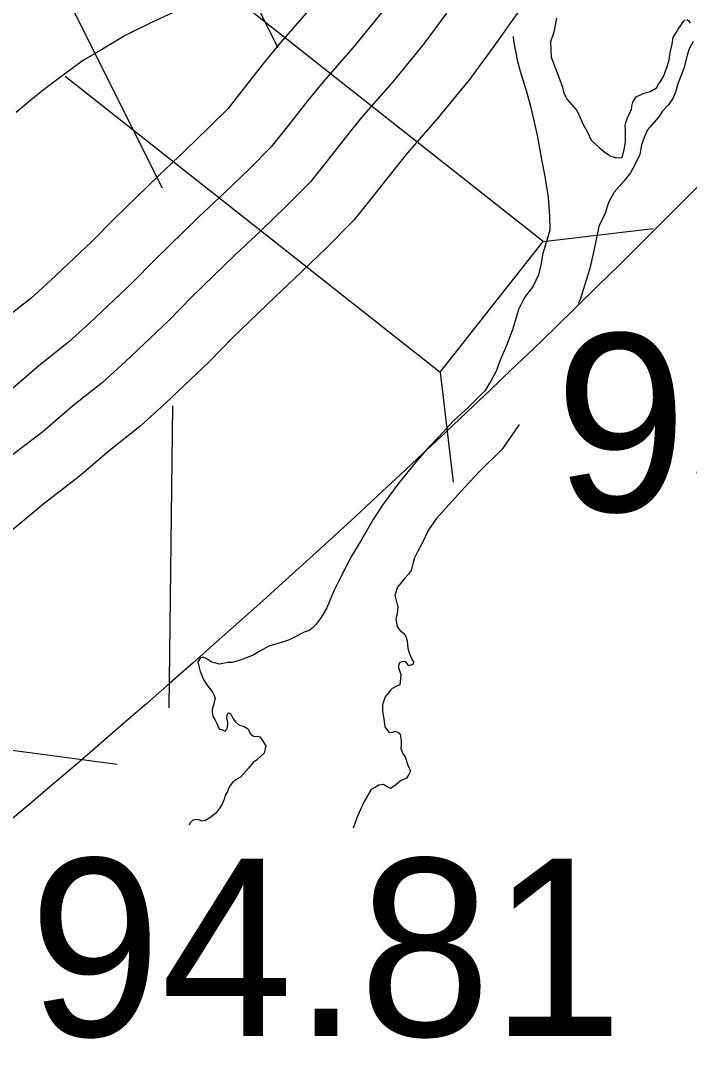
# Model space of a CAD drawing. Extents: x 22866 to 28196, y 1324810 to 1328105.
# Drawn here: x 24255.4 to 24308.3, y 1326971.1 to 1327052.7 of the extents above; entities that cross this region are included whole.
import ezdxf

# ---------------------------------------------------------------- set-up
doc = ezdxf.new("R2010")
doc.units = 0
for name, color, linetype in [('Default', 7, 'Continuous'), ('Level 10', 7, 'Continuous'), ('Level 19', 7, 'Continuous'), ('Level 20', 7, 'Continuous'), ('Level 5', 7, 'Continuous'), ('Level 58', 7, 'Continuous'), ('Level 9', 7, 'Continuous')]:
    doc.layers.add(name, color=color, linetype=linetype)

msp = doc.modelspace()

# ---------------------------------------------------------------- linework, layer by layer
at = {"layer": 'Default'}
msp.add_ellipse((24246.972, 1327041.003), major_axis=(-142.087, -128.468), ratio=0.229165, dxfattribs=at)
at = {"layer": 'Level 10'}
msp.add_lwpolyline([(24268.165, 1327053.631), (24265.713, 1327052.498), (24263.733, 1327051.522), (24261.753, 1327050.353), (24260.403, 1327049.542), (24258.588, 1327048.229), (24257.071, 1327047.065), (24256.095, 1327046.276), (24255.061, 1327045.423)], dxfattribs=at)
msp.add_lwpolyline([(24268.165, 1327053.631), (24265.713, 1327052.498), (24263.733, 1327051.522), (24261.753, 1327050.353), (24260.403, 1327049.542), (24258.588, 1327048.229), (24257.071, 1327047.065), (24256.095, 1327046.276), (24255.061, 1327045.423)], dxfattribs=at)
at = {"layer": 'Level 19'}
for points in [[(24278.21, 1327053.483), (24275.848, 1327050.792), (24274.568, 1327049.204), (24272.923, 1327047.117), (24271.831, 1327045.734), (24270.316, 1327044.218), (24268.432, 1327042.392), (24266.372, 1327040.457), (24262.812, 1327037.006), (24261.043, 1327035.202), (24257.789, 1327032.117), (24256.241, 1327030.717), (24253.941, 1327028.892), (24251.664, 1327026.927), (24248.995, 1327024.888), (24245.01, 1327021.583), (24241.92, 1327019.362), (24239.146, 1327017.218), (24235.713, 1327014.578), (24233.886, 1327012.985), (24195.098, 1326983.273)], [(24278.21, 1327053.483), (24275.848, 1327050.792), (24274.568, 1327049.204), (24272.923, 1327047.117), (24271.831, 1327045.734), (24270.316, 1327044.218), (24268.432, 1327042.392), (24266.372, 1327040.457), (24262.812, 1327037.006), (24261.043, 1327035.202), (24257.789, 1327032.117), (24256.241, 1327030.717), (24253.941, 1327028.892), (24251.664, 1327026.927), (24248.995, 1327024.888), (24245.01, 1327021.583), (24241.92, 1327019.362), (24239.146, 1327017.218), (24235.713, 1327014.578), (24233.886, 1327012.985), (24195.098, 1326983.273)], [(24295.12, 1327053.794), (24292.819, 1327050.57), (24290.936, 1327048.032), (24288.356, 1327044.881), (24286.028, 1327042.229), (24284.967, 1327040.913), (24283.364, 1327038.879), (24281.79, 1327036.885), (24279.649, 1327034.742), (24277.613, 1327032.769), (24275.554, 1327030.836), (24272.189, 1327027.573), (24270.368, 1327025.717), (24266.825, 1327022.357), (24264.842, 1327020.565), (24262.423, 1327018.645), (24260.053, 1327016.599), (24257.28, 1327014.481), (24253.145, 1327011.051), (24249.87, 1327008.698), (24247.268, 1327006.686), (24244.145, 1327004.284), (24242.307, 1327002.683), (24203.337, 1326972.831)], [(24295.12, 1327053.794), (24292.819, 1327050.57), (24290.936, 1327048.032), (24288.356, 1327044.881), (24286.028, 1327042.229), (24284.967, 1327040.913), (24283.364, 1327038.879), (24281.79, 1327036.885), (24279.649, 1327034.742), (24277.613, 1327032.769), (24275.554, 1327030.836), (24272.189, 1327027.573), (24270.368, 1327025.717), (24266.825, 1327022.357), (24264.842, 1327020.565), (24262.423, 1327018.645), (24260.053, 1327016.599), (24257.28, 1327014.481), (24253.145, 1327011.051), (24249.87, 1327008.698), (24247.268, 1327006.686), (24244.145, 1327004.284), (24242.307, 1327002.683), (24203.337, 1326972.831)], [(24284.051, 1327053.4), (24281.698, 1327050.526), (24279.348, 1327047.848), (24278.143, 1327046.354), (24276.512, 1327044.285), (24275.255, 1327042.693), (24273.524, 1327040.96), (24271.588, 1327039.084), (24269.529, 1327037.15), (24266.036, 1327033.763), (24264.249, 1327031.942), (24260.895, 1327028.762), (24259.197, 1327027.227), (24256.857, 1327025.369), (24254.548, 1327023.377), (24251.843, 1327021.31), (24247.806, 1327017.962), (24244.652, 1327015.697), (24241.938, 1327013.598), (24238.612, 1327011.039), (24236.781, 1327009.443), (24197.954, 1326979.702)], [(24284.051, 1327053.4), (24281.698, 1327050.526), (24279.348, 1327047.848), (24278.143, 1327046.354), (24276.512, 1327044.285), (24275.255, 1327042.693), (24273.524, 1327040.96), (24271.588, 1327039.084), (24269.529, 1327037.15), (24266.036, 1327033.763), (24264.249, 1327031.942), (24260.895, 1327028.762), (24259.197, 1327027.227), (24256.857, 1327025.369), (24254.548, 1327023.377), (24251.843, 1327021.31), (24247.806, 1327017.962), (24244.652, 1327015.697), (24241.938, 1327013.598), (24238.612, 1327011.039), (24236.781, 1327009.443), (24197.954, 1326979.702)], [(24289.123, 1327053.261), (24287.329, 1327050.843), (24284.869, 1327047.838), (24282.529, 1327045.173), (24281.393, 1327043.763), (24279.774, 1327041.711), (24278.367, 1327039.927), (24276.441, 1327037.999), (24274.457, 1327036.077), (24272.398, 1327034.143), (24268.966, 1327030.816), (24267.163, 1327028.978), (24263.719, 1327025.712), (24261.885, 1327024.055), (24259.508, 1327022.167), (24257.169, 1327020.149), (24254.432, 1327018.058), (24250.348, 1327014.671), (24247.137, 1327012.364), (24244.476, 1327010.307), (24241.246, 1327007.823), (24239.412, 1327006.224), (24200.481, 1326976.402)], [(24289.123, 1327053.261), (24287.329, 1327050.843), (24284.869, 1327047.838), (24282.529, 1327045.173), (24281.393, 1327043.763), (24279.774, 1327041.711), (24278.367, 1327039.927), (24276.441, 1327037.999), (24274.457, 1327036.077), (24272.398, 1327034.143), (24268.966, 1327030.816), (24267.163, 1327028.978), (24263.719, 1327025.712), (24261.885, 1327024.055), (24259.508, 1327022.167), (24257.169, 1327020.149), (24254.432, 1327018.058), (24250.348, 1327014.671), (24247.137, 1327012.364), (24244.476, 1327010.307), (24241.246, 1327007.823), (24239.412, 1327006.224), (24200.481, 1326976.402)]]:
    msp.add_lwpolyline(points, dxfattribs=at)
at = {"layer": 'Level 20'}
for p, q in [((24275.787, 1327050.539), (24260.684, 1327080.66)), ((24275.787, 1327050.539), (24260.684, 1327080.66)), ((24248.914, 1327074.759), (24266.618, 1327039.45)), ((24248.914, 1327074.759), (24266.618, 1327039.45)), ((24296.767, 1327035.211), (24271.383, 1327055.243)), ((24296.767, 1327035.211), (24271.383, 1327055.243)), ((24258.94, 1327048.29), (24288.61, 1327024.875)), ((24258.94, 1327048.29), (24288.61, 1327024.875)), ((24296.767, 1327035.211), (24305.484, 1327036.238)), ((24296.767, 1327035.211), (24305.484, 1327036.238)), ((24288.61, 1327024.875), (24296.767, 1327035.211)), ((24288.61, 1327024.875), (24296.767, 1327035.211)), ((24288.61, 1327024.875), (24289.638, 1327016.158)), ((24288.61, 1327024.875), (24289.638, 1327016.158)), ((24254.341, 1326995.014), (24263.043, 1326993.861)), ((24254.341, 1326995.014), (24263.043, 1326993.861))]:
    msp.add_line(p, q, dxfattribs=at)
at = {"layer": 'Level 5'}
msp.add_lwpolyline([(24267.443, 1327022.211), (24267.139, 1326998.309)], dxfattribs=at)
msp.add_lwpolyline([(24267.443, 1327022.211), (24267.139, 1326998.309)], dxfattribs=at)
at = {"layer": 'Level 9'}
for points in [[(24297.838, 1327052.864), (24297.625, 1327051.761), (24297.339, 1327050.99), (24297.394, 1327049.792), (24297.742, 1327048.899), (24298.02, 1327048.204), (24298.3, 1327047.41), (24298.408, 1327046.945), (24298.682, 1327046.45), (24299.429, 1327045.564), (24299.67, 1327045.068), (24299.947, 1327044.474), (24300.29, 1327043.847), (24300.567, 1327043.219), (24301.209, 1327042.63), (24301.681, 1327042.239), (24301.949, 1327042.077), (24302.051, 1327041.978), (24302.385, 1327041.884), (24302.419, 1327041.852), (24302.551, 1327041.854), (24302.784, 1327041.825), (24302.983, 1327041.861), (24303.048, 1327041.929), (24303.111, 1327042.13), (24303.171, 1327042.497), (24303.294, 1327043.099), (24303.286, 1327043.532), (24303.276, 1327044.098), (24303.271, 1327044.364), (24303.3, 1327044.631), (24303.458, 1327045.067), (24303.651, 1327045.403), (24303.714, 1327045.604), (24303.748, 1327045.605), (24303.776, 1327045.905), (24303.869, 1327046.24), (24303.999, 1327046.442), (24304.128, 1327046.644), (24304.688, 1327046.92), (24305.25, 1327047.063), (24305.743, 1327047.371), (24305.905, 1327047.641), (24306.066, 1327047.877), (24306.325, 1327048.314), (24306.577, 1327049.051), (24306.734, 1327049.587), (24306.824, 1327050.155), (24306.978, 1327050.823), (24307.068, 1327051.358), (24307.327, 1327051.762), (24307.455, 1327051.997), (24307.715, 1327052.368), (24307.876, 1327052.638), (24308.007, 1327052.74)], [(24297.838, 1327052.864), (24297.625, 1327051.761), (24297.339, 1327050.99), (24297.394, 1327049.792), (24297.742, 1327048.899), (24298.02, 1327048.204), (24298.3, 1327047.41), (24298.408, 1327046.945), (24298.682, 1327046.45), (24299.429, 1327045.564), (24299.67, 1327045.068), (24299.947, 1327044.474), (24300.29, 1327043.847), (24300.567, 1327043.219), (24301.209, 1327042.63), (24301.681, 1327042.239), (24301.949, 1327042.077), (24302.051, 1327041.978), (24302.385, 1327041.884), (24302.419, 1327041.852), (24302.551, 1327041.854), (24302.784, 1327041.825), (24302.983, 1327041.861), (24303.048, 1327041.929), (24303.111, 1327042.13), (24303.171, 1327042.497), (24303.294, 1327043.099), (24303.286, 1327043.532), (24303.276, 1327044.098), (24303.271, 1327044.364), (24303.3, 1327044.631), (24303.458, 1327045.067), (24303.651, 1327045.403), (24303.714, 1327045.604), (24303.748, 1327045.605), (24303.776, 1327045.905), (24303.869, 1327046.24), (24303.999, 1327046.442), (24304.128, 1327046.644), (24304.688, 1327046.92), (24305.25, 1327047.063), (24305.743, 1327047.371), (24305.905, 1327047.641), (24306.066, 1327047.877), (24306.325, 1327048.314), (24306.577, 1327049.051), (24306.734, 1327049.587), (24306.824, 1327050.155), (24306.978, 1327050.823), (24307.068, 1327051.358), (24307.327, 1327051.762), (24307.455, 1327051.997), (24307.715, 1327052.368), (24307.876, 1327052.638), (24308.007, 1327052.74)], [(24308.139, 1327052.775), (24308.274, 1327052.678), (24308.41, 1327052.48)], [(24308.139, 1327052.775), (24308.274, 1327052.678), (24308.41, 1327052.48)], [(24294.383, 1327051.415), (24294.414, 1327051.073), (24294.742, 1327049.447), (24294.991, 1327048.485), (24295.414, 1327047.16), (24295.768, 1327045.9), (24296.307, 1327043.611), (24296.64, 1327041.685), (24296.896, 1327040.357), (24297.158, 1327038.697), (24297.284, 1327037.233), (24297.304, 1327036.101), (24296.707, 1327034.159), (24296.62, 1327033.458), (24296.403, 1327032.555), (24295.987, 1327031.682), (24295.305, 1327030.771), (24294.823, 1327029.83), (24294.353, 1327028.223), (24293.877, 1327026.982), (24293.366, 1327025.808), (24293.049, 1327024.936), (24292.663, 1327024.197), (24292.146, 1327023.388), (24290.873, 1327022.101), (24289.663, 1327021.014), (24288.522, 1327019.762), (24287.674, 1327018.881), (24286.664, 1327017.731), (24285.363, 1327016.143), (24284.098, 1327014.423), (24283.322, 1327013.21), (24282.419, 1327011.663), (24281.612, 1327010.316), (24280.776, 1327008.737), (24280.199, 1327007.561), (24279.658, 1327006.219), (24279.303, 1327005.647), (24279.109, 1327005.344), (24278.817, 1327004.939), (24278.556, 1327004.668), (24278.261, 1327004.43), (24277.865, 1327004.29), (24277.206, 1327003.945), (24276.613, 1327003.669), (24275.952, 1327003.457), (24275.06, 1327003.175), (24274.336, 1327002.797), (24273.81, 1327002.488), (24273.216, 1327002.244), (24272.622, 1327002.034), (24272.159, 1327001.893), (24271.827, 1327001.887), (24271.164, 1327001.776), (24270.764, 1327001.869), (24270.53, 1327001.932), (24270.328, 1327002.061), (24270.16, 1327002.192), (24269.859, 1327002.32), (24269.627, 1327002.249), (24269.433, 1327001.946), (24269.506, 1327001.614), (24269.613, 1327001.183), (24269.924, 1327000.489), (24270.232, 1327000.028), (24270.606, 1326999.535), (24270.743, 1326999.271), (24270.814, 1326999.039), (24270.69, 1326998.537), (24270.564, 1326998.168), (24270.567, 1326997.969), (24270.639, 1326997.637), (24270.777, 1326997.373), (24270.948, 1326997.076), (24271.087, 1326996.745), (24271.156, 1326996.613), (24271.356, 1326996.583), (24271.456, 1326996.552), (24271.49, 1326996.486), (24271.591, 1326996.454), (24271.689, 1326996.556), (24271.721, 1326996.59), (24271.785, 1326996.757), (24271.811, 1326997.124), (24271.775, 1326997.29)], [(24294.383, 1327051.415), (24294.414, 1327051.073), (24294.742, 1327049.447), (24294.991, 1327048.485), (24295.414, 1327047.16), (24295.768, 1327045.9), (24296.307, 1327043.611), (24296.64, 1327041.685), (24296.896, 1327040.357), (24297.158, 1327038.697), (24297.284, 1327037.233), (24297.304, 1327036.101), (24296.707, 1327034.159), (24296.62, 1327033.458), (24296.403, 1327032.555), (24295.987, 1327031.682), (24295.305, 1327030.771), (24294.823, 1327029.83), (24294.353, 1327028.223), (24293.877, 1327026.982), (24293.366, 1327025.808), (24293.049, 1327024.936), (24292.663, 1327024.197), (24292.146, 1327023.388), (24290.873, 1327022.101), (24289.663, 1327021.014), (24288.522, 1327019.762), (24287.674, 1327018.881), (24286.664, 1327017.731), (24285.363, 1327016.143), (24284.098, 1327014.423), (24283.322, 1327013.21), (24282.419, 1327011.663), (24281.612, 1327010.316), (24280.776, 1327008.737), (24280.199, 1327007.561), (24279.658, 1327006.219), (24279.303, 1327005.647), (24279.109, 1327005.344), (24278.817, 1327004.939), (24278.556, 1327004.668), (24278.261, 1327004.43), (24277.865, 1327004.29), (24277.206, 1327003.945), (24276.613, 1327003.669), (24275.952, 1327003.457), (24275.06, 1327003.175), (24274.336, 1327002.797), (24273.81, 1327002.488), (24273.216, 1327002.244), (24272.622, 1327002.034), (24272.159, 1327001.893), (24271.827, 1327001.887), (24271.164, 1327001.776), (24270.764, 1327001.869), (24270.53, 1327001.932), (24270.328, 1327002.061), (24270.16, 1327002.192), (24269.859, 1327002.32), (24269.627, 1327002.249), (24269.433, 1327001.946), (24269.506, 1327001.614), (24269.613, 1327001.183), (24269.924, 1327000.489), (24270.232, 1327000.028), (24270.606, 1326999.535), (24270.743, 1326999.271), (24270.814, 1326999.039), (24270.69, 1326998.537), (24270.564, 1326998.168), (24270.567, 1326997.969), (24270.639, 1326997.637), (24270.777, 1326997.373), (24270.948, 1326997.076), (24271.087, 1326996.745), (24271.156, 1326996.613), (24271.356, 1326996.583), (24271.456, 1326996.552), (24271.49, 1326996.486), (24271.591, 1326996.454), (24271.689, 1326996.556), (24271.721, 1326996.59), (24271.785, 1326996.757), (24271.811, 1326997.124), (24271.775, 1326997.29)], [(24308.636, 1327051.019), (24308.314, 1327050.447), (24308.156, 1327049.944), (24307.941, 1327048.975), (24307.718, 1327048.405), (24307.432, 1327047.667)], [(24308.636, 1327051.019), (24308.314, 1327050.447), (24308.156, 1327049.944), (24307.941, 1327048.975), (24307.718, 1327048.405), (24307.432, 1327047.667)], [(24307.432, 1327047.667), (24307.244, 1327047.031), (24307.021, 1327046.527), (24306.697, 1327046.022), (24306.208, 1327045.514), (24305.917, 1327045.076), (24305.038, 1327044.028), (24304.75, 1327043.424), (24304.56, 1327042.854), (24304.408, 1327042.086), (24304.056, 1327041.314), (24303.669, 1327040.641), (24303.182, 1327040), (24302.4, 1327039.12), (24301.95, 1327038.28), (24301.666, 1327037.442), (24301.186, 1327036.401), (24300.972, 1327035.365), (24300.726, 1327034.228), (24300.449, 1327032.991), (24299.694, 1327030.613), (24299.527, 1327030.306)], [(24307.432, 1327047.667), (24307.244, 1327047.031), (24307.021, 1327046.527), (24306.697, 1327046.022), (24306.208, 1327045.514), (24305.917, 1327045.076), (24305.038, 1327044.028), (24304.75, 1327043.424), (24304.56, 1327042.854), (24304.408, 1327042.086), (24304.056, 1327041.314), (24303.669, 1327040.641), (24303.182, 1327040), (24302.4, 1327039.12), (24301.95, 1327038.28), (24301.666, 1327037.442), (24301.186, 1327036.401), (24300.972, 1327035.365), (24300.726, 1327034.228), (24300.449, 1327032.991), (24299.694, 1327030.613), (24299.527, 1327030.306)], [(24294.868, 1327020.731), (24294.82, 1327020.637), (24293.524, 1327018.782), (24291.663, 1327016.918), (24290.293, 1327015.462), (24288.305, 1327013.263), (24287.689, 1327012.386), (24287.209, 1327011.379), (24286.855, 1327010.707), (24286.599, 1327010.169), (24286.472, 1327009.801), (24286.317, 1327009.165), (24286.123, 1327008.895), (24285.83, 1327008.557), (24285.244, 1327007.848), (24285.023, 1327007.211), (24285.237, 1327006.382), (24285.271, 1327006.316), (24285.215, 1327005.749), (24285.122, 1327005.348), (24285.198, 1327004.849), (24285.234, 1327004.683), (24285.437, 1327004.454), (24285.741, 1327004.192), (24285.911, 1327003.962), (24286.017, 1327003.598), (24286.061, 1327003.032), (24286.132, 1327002.734), (24286.306, 1327002.304), (24286.374, 1327002.205), (24286.342, 1327002.171), (24286.511, 1327001.974), (24286.513, 1327001.874), (24286.481, 1327001.807), (24286.416, 1327001.739), (24286.251, 1327001.67), (24286.085, 1327001.667), (24285.982, 1327001.832), (24285.88, 1327001.963), (24285.614, 1327001.959), (24285.416, 1327001.889), (24285.352, 1327001.788), (24285.324, 1327001.487), (24285.394, 1327001.255), (24285.499, 1327000.957), (24285.443, 1327000.357), (24285.414, 1327000.123), (24285.118, 1326999.985), (24284.953, 1326999.882), (24284.821, 1326999.847), (24284.691, 1326999.711), (24284.495, 1326999.475), (24284.268, 1326999.171), (24284.047, 1326998.534), (24284.055, 1326998.068), (24284.167, 1326997.404), (24284.207, 1326997.005), (24284.244, 1326996.806), (24284.312, 1326996.707), (24284.448, 1326996.509), (24284.584, 1326996.345), (24284.849, 1326996.383), (24285.047, 1326996.453), (24285.282, 1326996.357), (24285.382, 1326996.292), (24285.451, 1326996.194), (24285.487, 1326996.028), (24285.525, 1326995.729), (24285.532, 1326995.329), (24285.503, 1326995.095), (24285.676, 1326994.699), (24285.745, 1326994.567), (24285.847, 1326994.435), (24285.918, 1326994.203), (24285.988, 1326994.005), (24286.058, 1326993.773), (24286.196, 1326993.475)], [(24294.868, 1327020.731), (24294.82, 1327020.637), (24293.524, 1327018.782), (24291.663, 1327016.918), (24290.293, 1327015.462), (24288.305, 1327013.263), (24287.689, 1327012.386), (24287.209, 1327011.379), (24286.855, 1327010.707), (24286.599, 1327010.169), (24286.472, 1327009.801), (24286.317, 1327009.165), (24286.123, 1327008.895), (24285.83, 1327008.557), (24285.244, 1327007.848), (24285.023, 1327007.211), (24285.237, 1327006.382), (24285.271, 1327006.316), (24285.215, 1327005.749), (24285.122, 1327005.348), (24285.198, 1327004.849), (24285.234, 1327004.683), (24285.437, 1327004.454), (24285.741, 1327004.192), (24285.911, 1327003.962), (24286.017, 1327003.598), (24286.061, 1327003.032), (24286.132, 1327002.734), (24286.306, 1327002.304), (24286.374, 1327002.205), (24286.342, 1327002.171), (24286.511, 1327001.974), (24286.513, 1327001.874), (24286.481, 1327001.807), (24286.416, 1327001.739), (24286.251, 1327001.67), (24286.085, 1327001.667), (24285.982, 1327001.832), (24285.88, 1327001.963), (24285.614, 1327001.959), (24285.416, 1327001.889), (24285.352, 1327001.788), (24285.324, 1327001.487), (24285.394, 1327001.255), (24285.499, 1327000.957), (24285.443, 1327000.357), (24285.414, 1327000.123), (24285.118, 1326999.985), (24284.953, 1326999.882), (24284.821, 1326999.847), (24284.691, 1326999.711), (24284.495, 1326999.475), (24284.268, 1326999.171), (24284.047, 1326998.534), (24284.055, 1326998.068), (24284.167, 1326997.404), (24284.207, 1326997.005), (24284.244, 1326996.806), (24284.312, 1326996.707), (24284.448, 1326996.509), (24284.584, 1326996.345), (24284.849, 1326996.383), (24285.047, 1326996.453), (24285.282, 1326996.357), (24285.382, 1326996.292), (24285.451, 1326996.194), (24285.487, 1326996.028), (24285.525, 1326995.729), (24285.532, 1326995.329), (24285.503, 1326995.095), (24285.676, 1326994.699), (24285.745, 1326994.567), (24285.847, 1326994.435), (24285.918, 1326994.203), (24285.988, 1326994.005), (24286.058, 1326993.773), (24286.196, 1326993.475)], [(24271.775, 1326997.29), (24271.737, 1326997.556), (24271.799, 1326997.823), (24271.864, 1326997.924), (24272.031, 1326997.861), (24272.169, 1326997.597), (24272.238, 1326997.431), (24272.442, 1326997.168), (24272.678, 1326996.972), (24272.845, 1326996.909), (24273.046, 1326996.846), (24273.381, 1326996.685), (24273.449, 1326996.586), (24273.52, 1326996.354), (24273.655, 1326996.19), (24273.857, 1326996.06), (24274.057, 1326996.03), (24274.222, 1326996.066), (24274.356, 1326996.002), (24274.391, 1326995.936), (24274.493, 1326995.805), (24274.834, 1326995.311), (24274.678, 1326994.709), (24274.09, 1326994.166), (24273.827, 1326993.995), (24273.437, 1326993.522), (24273.242, 1326993.285), (24272.818, 1326992.811), (24272.456, 1326992.605), (24272.194, 1326992.401), (24271.999, 1326992.164), (24271.87, 1326991.929), (24271.775, 1326991.694), (24271.614, 1326991.392), (24271.519, 1326991.09), (24271.36, 1326990.688), (24271.134, 1326990.318), (24270.842, 1326989.946), (24270.383, 1326989.605), (24270.054, 1326989.4), (24269.756, 1326989.328), (24269.589, 1326989.425), (24269.288, 1326989.486), (24269.025, 1326989.382), (24268.828, 1326989.212), (24268.742, 1326989.013)], [(24271.775, 1326997.29), (24271.737, 1326997.556), (24271.799, 1326997.823), (24271.864, 1326997.924), (24272.031, 1326997.861), (24272.169, 1326997.597), (24272.238, 1326997.431), (24272.442, 1326997.168), (24272.678, 1326996.972), (24272.845, 1326996.909), (24273.046, 1326996.846), (24273.381, 1326996.685), (24273.449, 1326996.586), (24273.52, 1326996.354), (24273.655, 1326996.19), (24273.857, 1326996.06), (24274.057, 1326996.03), (24274.222, 1326996.066), (24274.356, 1326996.002), (24274.391, 1326995.936), (24274.493, 1326995.805), (24274.834, 1326995.311), (24274.678, 1326994.709), (24274.09, 1326994.166), (24273.827, 1326993.995), (24273.437, 1326993.522), (24273.242, 1326993.285), (24272.818, 1326992.811), (24272.456, 1326992.605), (24272.194, 1326992.401), (24271.999, 1326992.164), (24271.87, 1326991.929), (24271.775, 1326991.694), (24271.614, 1326991.392), (24271.519, 1326991.09), (24271.36, 1326990.688), (24271.134, 1326990.318), (24270.842, 1326989.946), (24270.383, 1326989.605), (24270.054, 1326989.4), (24269.756, 1326989.328), (24269.589, 1326989.425), (24269.288, 1326989.486), (24269.025, 1326989.382), (24268.828, 1326989.212), (24268.742, 1326989.013)], [(24286.196, 1326993.475), (24286.266, 1326993.31), (24286.138, 1326993.041), (24285.944, 1326992.738), (24285.779, 1326992.669), (24285.482, 1326992.53), (24285.09, 1326992.19), (24284.893, 1326992.054), (24284.696, 1326991.917), (24284.428, 1326992.046), (24284.293, 1326992.143), (24284.125, 1326992.24), (24283.76, 1326992.201), (24283.498, 1326992.03), (24283.168, 1326991.857), (24282.588, 1326990.848), (24282.076, 1326989.74), (24281.731, 1326988.778)], [(24286.196, 1326993.475), (24286.266, 1326993.31), (24286.138, 1326993.041), (24285.944, 1326992.738), (24285.779, 1326992.669), (24285.482, 1326992.53), (24285.09, 1326992.19), (24284.893, 1326992.054), (24284.696, 1326991.917), (24284.428, 1326992.046), (24284.293, 1326992.143), (24284.125, 1326992.24), (24283.76, 1326992.201), (24283.498, 1326992.03), (24283.168, 1326991.857), (24282.588, 1326990.848), (24282.076, 1326989.74), (24281.731, 1326988.778)]]:
    msp.add_lwpolyline(points, dxfattribs=at)

# ---------------------------------------------------------------- texts
at = {"layer": 'Level 58'}
for s, p in [('95.42', (24297.694, 1327013.855)), ('95.42', (24297.694, 1327013.855)), ('94.81', (24256.081, 1326972.335)), ('94.81', (24256.081, 1326972.335))]:
    msp.add_text(s, height=14.0442, dxfattribs=at).set_placement(p)

doc.saveas('drawing.dxf')
